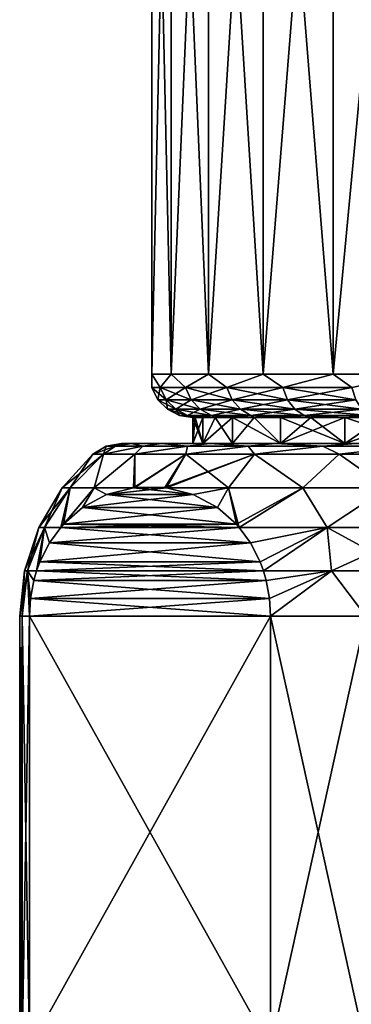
# Model space of a CAD drawing. Header units: metres. Extents: x -109 to 109, y -452 to 89.
# Tile 452 of 656: x -92.5 to -84.84, y 35.02 to 57.81. Entities that reach past the tile are written whole.
import ezdxf

# ---------------------------------------------------------------- set-up
doc = ezdxf.new("R2010")
doc.units = ezdxf.units.M
doc.layers.add('solid_K244270000C71_000', color=7, linetype='CONTINUOUS')

msp = doc.modelspace()

# ---------------------------------------------------------------- linework, layer by layer
at = {"layer": 'solid_K244270000C71_000'}
for points in [[(-89.444542, 69.900002, 1.199463), (-89.444542, 49.599998, 1.199487), (-89.003738, 49.599998, 3.557614)], [(-89.003723, 69.900002, 3.557641), (-89.444542, 69.900002, 1.199463), (-89.003738, 49.599998, 3.557614)], [(-89.444542, 69.900002, -1.199463), (-89.444542, 49.599998, -1.199487), (-89.444542, 49.599998, 1.199487)], [(-89.444542, 69.900002, 1.199463), (-89.444542, 69.900002, -1.199463), (-89.444542, 49.599998, 1.199487)], [(-89.003723, 69.900002, -3.557641), (-89.003738, 49.599998, -3.557614), (-89.444542, 49.599998, -1.199487)], [(-89.444542, 69.900002, -1.199463), (-89.003723, 69.900002, -3.557641), (-89.444542, 49.599998, -1.199487)], [(-89.003723, 69.900002, 3.557641), (-89.003738, 49.599998, 3.557614), (-88.137123, 49.599998, 5.794591)], [(-88.137123, 69.900002, -5.794594), (-88.137123, 49.599998, -5.794591), (-89.003738, 49.599998, -3.557614)], [(-89.003723, 69.900002, -3.557641), (-88.137123, 69.900002, -5.794594), (-89.003738, 49.599998, -3.557614)], [(-88.137123, 69.900002, 5.794594), (-89.003723, 69.900002, 3.557641), (-88.137123, 49.599998, 5.794591)], [(-88.137123, 69.900002, 5.794594), (-88.137123, 49.599998, 5.794591), (-86.874229, 49.599998, 7.834241)], [(-86.874229, 69.900002, 7.834239), (-88.137123, 69.900002, 5.794594), (-86.874229, 49.599998, 7.834241)], [(-86.874229, 69.900002, -7.834239), (-86.874229, 49.599998, -7.834241), (-88.137123, 49.599998, -5.794591)], [(-88.137123, 69.900002, -5.794594), (-86.874229, 69.900002, -7.834239), (-88.137123, 49.599998, -5.794591)], [(-86.874229, 69.900002, 7.834239), (-86.874229, 49.599998, 7.834241), (-85.258057, 49.599998, 9.607104)], [(-85.258026, 69.900002, 9.607128), (-86.874229, 69.900002, 7.834239), (-85.258057, 49.599998, 9.607104)], [(-85.258026, 69.900002, -9.607128), (-85.258057, 49.599998, -9.607104), (-86.874229, 49.599998, -7.834241)], [(-86.874229, 69.900002, -7.834239), (-85.258026, 69.900002, -9.607128), (-86.874229, 49.599998, -7.834241)], [(-85.258026, 69.900002, 9.607128), (-85.258057, 49.599998, 9.607104), (-83.343636, 49.599998, 11.052813)], [(-83.343643, 69.900002, -11.052807), (-83.343636, 49.599998, -11.052813), (-85.258057, 49.599998, -9.607104)], [(-85.258026, 69.900002, -9.607128), (-83.343643, 69.900002, -11.052807), (-85.258057, 49.599998, -9.607104)], [(-83.343643, 69.900002, 11.052807), (-85.258026, 69.900002, 9.607128), (-83.343636, 49.599998, 11.052813)], [(-89.451057, 49.290981), (-89.444542, 49.599998, 1.199487), (-89.444542, 49.599998, -1.199487)], [(-89.451057, 49.290981), (-89.254303, 49.290981, 2.248927), (-89.444542, 49.599998, 1.199487)], [(-89.254303, 49.290981, -2.248927), (-89.451057, 49.290981), (-89.444542, 49.599998, -1.199487)], [(-89.254303, 49.290981, 2.248927), (-89.003738, 49.599998, 3.557614), (-89.444542, 49.599998, 1.199487)], [(-89.254303, 49.290981, -2.248927), (-89.444542, 49.599998, -1.199487), (-89.003738, 49.599998, -3.557614)], [(-89.254303, 49.290981, 2.248927), (-88.670013, 49.290981, 4.429522), (-89.003738, 49.599998, 3.557614)], [(-88.670013, 49.290981, -4.429522), (-89.254303, 49.290981, -2.248927), (-89.003738, 49.599998, -3.557614)], [(-88.670013, 49.290981, 4.429522), (-88.137123, 49.599998, 5.794591), (-89.003738, 49.599998, 3.557614)], [(-88.670013, 49.290981, -4.429522), (-89.003738, 49.599998, -3.557614), (-88.137123, 49.599998, -5.794591)], [(-88.670013, 49.290981, 4.429522), (-87.715942, 49.290981, 6.475528), (-88.137123, 49.599998, 5.794591)], [(-87.715942, 49.290981, -6.475528), (-88.670013, 49.290981, -4.429522), (-88.137123, 49.599998, -5.794591)], [(-87.715942, 49.290981, 6.475528), (-86.874229, 49.599998, 7.834241), (-88.137123, 49.599998, 5.794591)], [(-87.715942, 49.290981, -6.475528), (-88.137123, 49.599998, -5.794591), (-86.874229, 49.599998, -7.834241)], [(-87.715942, 49.290981, 6.475528), (-86.421082, 49.290981, 8.324779), (-86.874229, 49.599998, 7.834241)], [(-86.421082, 49.290981, -8.324779), (-87.715942, 49.290981, -6.475528), (-86.874229, 49.599998, -7.834241)], [(-86.421082, 49.290981, 8.324779), (-85.258057, 49.599998, 9.607104), (-86.874229, 49.599998, 7.834241)], [(-86.421082, 49.290981, -8.324779), (-86.874229, 49.599998, -7.834241), (-85.258057, 49.599998, -9.607104)], [(-86.421082, 49.290981, 8.324779), (-84.824776, 49.290981, 9.921084), (-85.258057, 49.599998, 9.607104)], [(-84.824776, 49.290981, -9.921084), (-86.421082, 49.290981, -8.324779), (-85.258057, 49.599998, -9.607104)], [(-84.824776, 49.290981, 9.921084), (-83.343636, 49.599998, 11.052813), (-85.258057, 49.599998, 9.607104)], [(-84.824776, 49.290981, -9.921084), (-85.258057, 49.599998, -9.607104), (-83.343636, 49.599998, -11.052813)], [(-89.114235, 49.011959, 2.22423), (-89.254303, 49.290981, 2.248927), (-89.451057, 49.290981)], [(-89.30883, 49.011959, 0), (-89.451057, 49.290981), (-89.254303, 49.290981, -2.248927)], [(-89.30883, 49.011959, 0), (-89.114235, 49.011959, 2.22423), (-89.451057, 49.290981)], [(-89.114235, 49.011959, -2.22423), (-89.30883, 49.011959, 0), (-89.254303, 49.290981, -2.248927)], [(-88.536362, 49.011959, 4.380878), (-88.670013, 49.290981, 4.429522), (-89.254303, 49.290981, 2.248927)], [(-89.114235, 49.011959, 2.22423), (-88.536362, 49.011959, 4.380878), (-89.254303, 49.290981, 2.248927)], [(-89.114235, 49.011959, -2.22423), (-89.254303, 49.290981, -2.248927), (-88.670013, 49.290981, -4.429522)], [(-88.536362, 49.011959, -4.380878), (-89.114235, 49.011959, -2.22423), (-88.670013, 49.290981, -4.429522)], [(-87.592773, 49.011959, 6.404416), (-87.715942, 49.290981, 6.475528), (-88.670013, 49.290981, 4.429522)], [(-88.536362, 49.011959, 4.380878), (-87.592773, 49.011959, 6.404416), (-88.670013, 49.290981, 4.429522)], [(-88.536362, 49.011959, -4.380878), (-88.670013, 49.290981, -4.429522), (-87.715942, 49.290981, -6.475528)], [(-87.592773, 49.011959, -6.404416), (-88.536362, 49.011959, -4.380878), (-87.715942, 49.290981, -6.475528)], [(-86.312134, 49.011959, 8.233358), (-86.421082, 49.290981, 8.324779), (-87.715942, 49.290981, 6.475528)], [(-87.592773, 49.011959, 6.404416), (-86.312134, 49.011959, 8.233358), (-87.715942, 49.290981, 6.475528)], [(-87.592773, 49.011959, -6.404416), (-87.715942, 49.290981, -6.475528), (-86.421082, 49.290981, -8.324779)], [(-86.312134, 49.011959, -8.233358), (-87.592773, 49.011959, -6.404416), (-86.421082, 49.290981, -8.324779)], [(-84.73336, 49.011959, 9.812135), (-84.824776, 49.290981, 9.921084), (-86.421082, 49.290981, 8.324779)], [(-86.312134, 49.011959, 8.233358), (-84.73336, 49.011959, 9.812135), (-86.421082, 49.290981, 8.324779)], [(-86.312134, 49.011959, -8.233358), (-86.421082, 49.290981, -8.324779), (-84.824776, 49.290981, -9.921084)], [(-84.73336, 49.011959, -9.812135), (-86.312134, 49.011959, -8.233358), (-84.824776, 49.290981, -9.921084)], [(-88.896049, 48.790615, 2.185758), (-89.114235, 49.011959, 2.22423), (-89.30883, 49.011959, 0)], [(-89.08728, 48.790615, 0), (-89.30883, 49.011959, 0), (-89.114235, 49.011959, -2.22423)], [(-89.08728, 48.790615, 0), (-88.896049, 48.790615, 2.185758), (-89.30883, 49.011959, 0)], [(-88.328171, 48.790615, 4.305102), (-88.536362, 49.011959, 4.380878), (-89.114235, 49.011959, 2.22423)], [(-88.896049, 48.790615, 2.185758), (-88.328171, 48.790615, 4.305102), (-89.114235, 49.011959, 2.22423)], [(-88.896049, 48.790615, -2.185758), (-89.114235, 49.011959, -2.22423), (-88.536362, 49.011959, -4.380878)], [(-88.896049, 48.790615, -2.185758), (-89.08728, 48.790615, 0), (-89.114235, 49.011959, -2.22423)], [(-88.328171, 48.790615, -4.305102), (-88.896049, 48.790615, -2.185758), (-88.536362, 49.011959, -4.380878)], [(-87.400902, 48.790615, 6.293638), (-87.592773, 49.011959, 6.404416), (-88.536362, 49.011959, 4.380878)], [(-88.328171, 48.790615, 4.305102), (-87.400902, 48.790615, 6.293638), (-88.536362, 49.011959, 4.380878)], [(-88.328171, 48.790615, -4.305102), (-88.536362, 49.011959, -4.380878), (-87.592773, 49.011959, -6.404416)], [(-87.400902, 48.790615, -6.293638), (-88.328171, 48.790615, -4.305102), (-87.592773, 49.011959, -6.404416)], [(-86.14241, 48.790615, 8.090945), (-86.312134, 49.011959, 8.233358), (-87.592773, 49.011959, 6.404416)], [(-87.400902, 48.790615, 6.293638), (-86.14241, 48.790615, 8.090945), (-87.592773, 49.011959, 6.404416)], [(-87.400902, 48.790615, -6.293638), (-87.592773, 49.011959, -6.404416), (-86.312134, 49.011959, -8.233358)], [(-86.14241, 48.790615, -8.090945), (-87.400902, 48.790615, -6.293638), (-86.312134, 49.011959, -8.233358)], [(-84.590942, 48.790615, 9.642413), (-84.73336, 49.011959, 9.812135), (-86.312134, 49.011959, 8.233358)], [(-86.14241, 48.790615, 8.090945), (-84.590942, 48.790615, 9.642413), (-86.312134, 49.011959, 8.233358)], [(-86.14241, 48.790615, -8.090945), (-86.312134, 49.011959, -8.233358), (-84.73336, 49.011959, -9.812135)], [(-84.590942, 48.790615, -9.642413), (-86.14241, 48.790615, -8.090945), (-84.73336, 49.011959, -9.812135)], [(-89.08728, 48.790615, 0), (-88.808121, 48.648651), (-88.621132, 48.648651, 2.137283)], [(-88.896049, 48.790615, -2.185758), (-88.808121, 48.648651), (-89.08728, 48.790615, 0)], [(-89.08728, 48.790615, 0), (-88.621132, 48.648651, 2.137283), (-88.896049, 48.790615, 2.185758)], [(-88.896049, 48.790615, -2.185758), (-88.621132, 48.648651, -2.137283), (-88.808121, 48.648651)], [(-88.328171, 48.790615, -4.305102), (-88.621132, 48.648651, -2.137283), (-88.896049, 48.790615, -2.185758)], [(-88.896049, 48.790615, 2.185758), (-88.621132, 48.648651, 2.137283), (-88.065849, 48.648651, 4.209625)], [(-88.896049, 48.790615, 2.185758), (-88.065849, 48.648651, 4.209625), (-88.328171, 48.790615, 4.305102)], [(-88.328171, 48.790615, -4.305102), (-88.065849, 48.648651, -4.209625), (-88.621132, 48.648651, -2.137283)], [(-87.400902, 48.790615, -6.293638), (-88.065849, 48.648651, -4.209625), (-88.328171, 48.790615, -4.305102)], [(-88.328171, 48.790615, 4.305102), (-88.065849, 48.648651, 4.209625), (-87.159142, 48.648651, 6.15406)], [(-88.328171, 48.790615, 4.305102), (-87.159142, 48.648651, 6.15406), (-87.400902, 48.790615, 6.293638)], [(-87.400902, 48.790615, -6.293638), (-87.159142, 48.648651, -6.15406), (-88.065849, 48.648651, -4.209625)], [(-86.14241, 48.790615, -8.090945), (-87.159142, 48.648651, -6.15406), (-87.400902, 48.790615, -6.293638)], [(-87.400902, 48.790615, 6.293638), (-87.159142, 48.648651, 6.15406), (-85.928566, 48.648651, 7.911507)], [(-87.400902, 48.790615, 6.293638), (-85.928566, 48.648651, 7.911507), (-86.14241, 48.790615, 8.090945)], [(-86.14241, 48.790615, -8.090945), (-85.928566, 48.648651, -7.911507), (-87.159142, 48.648651, -6.15406)], [(-84.590942, 48.790615, -9.642413), (-85.928566, 48.648651, -7.911507), (-86.14241, 48.790615, -8.090945)], [(-86.14241, 48.790615, 8.090945), (-85.928566, 48.648651, 7.911507), (-84.411507, 48.648651, 9.428567)], [(-86.14241, 48.790615, 8.090945), (-84.411507, 48.648651, 9.428567), (-84.590942, 48.790615, 9.642413)], [(-84.590942, 48.790615, -9.642413), (-84.411507, 48.648651, -9.428567), (-85.928566, 48.648651, -7.911507)], [(-88.808121, 48.648651), (-88.5, 48.599998), (-88.442207, 48.599998, 1.17633)], [(-88.621132, 48.648651, 2.137283), (-88.808121, 48.648651), (-88.442207, 48.599998, 1.17633)], [(-88.808121, 48.648651), (-88.621132, 48.648651, -2.137283), (-88.5, 48.599998)], [(-88.621132, 48.648651, 2.137283), (-88.269447, 48.599998, 2.340949), (-87.983261, 48.599998, 3.483486)], [(-88.065849, 48.648651, 4.209625), (-88.621132, 48.648651, 2.137283), (-87.983261, 48.599998, 3.483486)], [(-88.621132, 48.648651, 2.137283), (-88.442207, 48.599998, 1.17633), (-88.269447, 48.599998, 2.340949)], [(-88.621132, 48.648651, -2.137283), (-88.442207, 48.599998, -1.17633), (-88.5, 48.599998)], [(-88.621132, 48.648651, -2.137283), (-88.269447, 48.599998, -2.340949), (-88.442207, 48.599998, -1.17633)], [(-88.621132, 48.648651, -2.137283), (-88.065849, 48.648651, -4.209625), (-88.269447, 48.599998, -2.340949)], [(-88.269417, 48, 2.34111), (-88.442207, 48.599998, 1.17633), (-88.5, 48.599998)], [(-88.5, 48), (-88.5, 48.599998), (-88.442207, 48.599998, -1.17633)], [(-88.5, 48), (-88.269417, 48, 2.34111), (-88.5, 48.599998)], [(-88.5, 48), (-88.442207, 48.599998, -1.17633), (-88.269447, 48.599998, -2.340949)], [(-88.269417, 48, -2.34111), (-88.5, 48), (-88.269447, 48.599998, -2.340949)], [(-88.269417, 48, 2.34111), (-88.269447, 48.599998, 2.340949), (-88.442207, 48.599998, 1.17633)], [(-88.065849, 48.648651, -4.209625), (-87.983261, 48.599998, -3.483486), (-88.269447, 48.599998, -2.340949)], [(-88.269417, 48, 2.34111), (-87.983261, 48.599998, 3.483486), (-88.269447, 48.599998, 2.340949)], [(-88.269417, 48, -2.34111), (-88.269447, 48.599998, -2.340949), (-87.983261, 48.599998, -3.483486)], [(-88.269417, 48, 2.34111), (-87.586555, 48, 4.5922), (-87.983261, 48.599998, 3.483486)], [(-88.269417, 48, -2.34111), (-87.983261, 48.599998, -3.483486), (-87.586555, 48.599998, -4.592201)], [(-87.586555, 48, -4.5922), (-88.269417, 48, -2.34111), (-87.586555, 48.599998, -4.592201)], [(-88.065849, 48.648651, 4.209625), (-87.586555, 48.599998, 4.592201), (-87.083092, 48.599998, 5.656697)], [(-87.159142, 48.648651, 6.15406), (-88.065849, 48.648651, 4.209625), (-87.083092, 48.599998, 5.656697)], [(-88.065849, 48.648651, 4.209625), (-87.983261, 48.599998, 3.483486), (-87.586555, 48.599998, 4.592201)], [(-88.065849, 48.648651, -4.209625), (-87.586555, 48.599998, -4.592201), (-87.983261, 48.599998, -3.483486)], [(-88.065849, 48.648651, -4.209625), (-87.159142, 48.648651, -6.15406), (-87.586555, 48.599998, -4.592201)], [(-87.586555, 48, 4.5922), (-87.586555, 48.599998, 4.592201), (-87.983261, 48.599998, 3.483486)], [(-87.159142, 48.648651, -6.15406), (-87.083092, 48.599998, -5.656697), (-87.586555, 48.599998, -4.592201)], [(-86.477646, 48, 6.66682), (-87.083092, 48.599998, 5.656697), (-87.586555, 48.599998, 4.592201)], [(-87.586555, 48, 4.5922), (-86.477646, 48, 6.66682), (-87.586555, 48.599998, 4.592201)], [(-87.586555, 48, -4.5922), (-87.586555, 48.599998, -4.592201), (-87.083092, 48.599998, -5.656697)], [(-86.477646, 48, -6.66682), (-87.586555, 48, -4.5922), (-87.083092, 48.599998, -5.656697)], [(-87.159142, 48.648651, 6.15406), (-86.477562, 48.599998, 6.666957), (-85.776207, 48.599998, 7.612622)], [(-85.928566, 48.648651, 7.911507), (-87.159142, 48.648651, 6.15406), (-85.776207, 48.599998, 7.612622)], [(-87.159142, 48.648651, 6.15406), (-87.083092, 48.599998, 5.656697), (-86.477562, 48.599998, 6.666957)], [(-87.159142, 48.648651, -6.15406), (-86.477562, 48.599998, -6.666957), (-87.083092, 48.599998, -5.656697)], [(-87.159142, 48.648651, -6.15406), (-85.928566, 48.648651, -7.911507), (-86.477562, 48.599998, -6.666957)], [(-86.477646, 48, 6.66682), (-86.477562, 48.599998, 6.666957), (-87.083092, 48.599998, 5.656697)], [(-86.477646, 48, -6.66682), (-87.083092, 48.599998, -5.656697), (-86.477562, 48.599998, -6.666957)], [(-86.477646, 48, 6.66682), (-84.985283, 48, 8.485281), (-86.477562, 48.599998, 6.666957)], [(-86.477646, 48, -6.66682), (-86.477562, 48.599998, -6.666957), (-85.776207, 48.599998, -7.612622)], [(-86.477646, 48, -6.66682), (-85.776207, 48.599998, -7.612622), (-84.985283, 48.599998, -8.485281)], [(-84.985283, 48, -8.485281), (-86.477646, 48, -6.66682), (-84.985283, 48.599998, -8.485281)], [(-85.928566, 48.648651, -7.911507), (-85.776207, 48.599998, -7.612622), (-86.477562, 48.599998, -6.666957)], [(-84.985283, 48, 8.485281), (-85.776207, 48.599998, 7.612622), (-86.477562, 48.599998, 6.666957)], [(-85.928566, 48.648651, 7.911507), (-85.776207, 48.599998, 7.612622), (-84.985283, 48.599998, 8.485281)], [(-84.411507, 48.648651, 9.428567), (-85.928566, 48.648651, 7.911507), (-84.985283, 48.599998, 8.485281)], [(-85.928566, 48.648651, -7.911507), (-84.985283, 48.599998, -8.485281), (-85.776207, 48.599998, -7.612622)], [(-85.928566, 48.648651, -7.911507), (-84.411507, 48.648651, -9.428567), (-84.985283, 48.599998, -8.485281)], [(-84.985283, 48, 8.485281), (-84.985283, 48.599998, 8.485281), (-85.776207, 48.599998, 7.612622)], [(-84.411507, 48.648651, 9.428567), (-84.985283, 48.599998, 8.485281), (-84.112625, 48.599998, 9.276205)], [(-84.411507, 48.648651, -9.428567), (-84.112625, 48.599998, -9.276205), (-84.985283, 48.599998, -8.485281)], [(-83.166817, 48, 9.977649), (-84.112625, 48.599998, 9.276205), (-84.985283, 48.599998, 8.485281)], [(-84.985283, 48, 8.485281), (-83.166817, 48, 9.977649), (-84.985283, 48.599998, 8.485281)], [(-84.985283, 48, -8.485281), (-84.985283, 48.599998, -8.485281), (-84.112625, 48.599998, -9.276205)], [(-84.985283, 48, -8.485281), (-84.112625, 48.599998, -9.276205), (-83.166954, 48.599998, -9.977558)], [(-83.166817, 48, -9.977649), (-84.985283, 48, -8.485281), (-83.166954, 48.599998, -9.977558)], [(-90.286621, 47.935413, -2.430954), (-90.563583, 47.75, -2.628939), (-90.80719, 47.75)], [(-90.499306, 47.935413), (-90.286621, 47.935413, -2.430954), (-90.80719, 47.75)], [(-90.563583, 47.75, 2.628939), (-90.499306, 47.935413), (-90.80719, 47.75)], [(-89.655045, 47.935413, -4.788044), (-89.841057, 47.75, -5.168353), (-90.563583, 47.75, -2.628939)], [(-90.286621, 47.935413, -2.430954), (-89.655045, 47.935413, -4.788044), (-90.563583, 47.75, -2.628939)], [(-90.286621, 47.935413, 2.430954), (-90.499306, 47.935413), (-90.563583, 47.75, 2.628939)], [(-89.655045, 47.935413, 4.788044), (-90.563583, 47.75, 2.628939), (-89.841057, 47.75, 5.168353)], [(-89.655045, 47.935413, 4.788044), (-90.286621, 47.935413, 2.430954), (-90.563583, 47.75, 2.628939)], [(-90.499306, 47.935413), (-90.145752, 48), (-89.914169, 48, -2.503291)], [(-90.286621, 47.935413, 2.430954), (-90.145752, 48), (-90.499306, 47.935413)], [(-90.499306, 47.935413), (-89.914169, 48, -2.503291), (-90.286621, 47.935413, -2.430954)], [(-90.286621, 47.935413, 2.430954), (-89.914169, 48, 2.503291), (-90.145752, 48)], [(-90.286621, 47.935413, -2.430954), (-89.914169, 48, -2.503291), (-89.655045, 47.935413, -4.788044)], [(-89.655045, 47.935413, 4.788044), (-89.914169, 48, 2.503291), (-90.286621, 47.935413, 2.430954)], [(-90.145752, 48), (-88.5, 48), (-88.269417, 48, -2.34111)], [(-89.914169, 48, 2.503291), (-88.5, 48), (-90.145752, 48)], [(-89.914169, 48, -2.503291), (-90.145752, 48), (-88.269417, 48, -2.34111)], [(-89.914169, 48, 2.503291), (-87.586555, 48, 4.5922), (-88.269417, 48, 2.34111)], [(-89.914169, 48, 2.503291), (-89.225609, 48, 4.925991), (-87.586555, 48, 4.5922)], [(-89.914169, 48, 2.503291), (-88.269417, 48, 2.34111), (-88.5, 48)], [(-89.914169, 48, -2.503291), (-88.269417, 48, -2.34111), (-87.586555, 48, -4.5922)], [(-89.225609, 48, -4.925991), (-89.914169, 48, -2.503291), (-87.586555, 48, -4.5922)], [(-89.655045, 47.935413, -4.788044), (-89.914169, 48, -2.503291), (-89.225609, 48, -4.925991)], [(-89.655045, 47.935413, 4.788044), (-89.225609, 48, 4.925991), (-89.914169, 48, 2.503291)], [(-88.623756, 47.935413, -6.999652), (-88.664215, 47.75, -7.531765), (-89.841057, 47.75, -5.168353)], [(-89.655045, 47.935413, -4.788044), (-88.623756, 47.935413, -6.999652), (-89.841057, 47.75, -5.168353)], [(-88.623756, 47.935413, 6.999652), (-89.841057, 47.75, 5.168353), (-88.664215, 47.75, 7.531765)], [(-88.623756, 47.935413, 6.999652), (-89.655045, 47.935413, 4.788044), (-89.841057, 47.75, 5.168353)], [(-89.655045, 47.935413, -4.788044), (-89.225609, 48, -4.925991), (-88.623756, 47.935413, -6.999652)], [(-88.623756, 47.935413, 6.999652), (-89.225609, 48, 4.925991), (-89.655045, 47.935413, 4.788044)], [(-89.225609, 48, 4.925991), (-86.477646, 48, 6.66682), (-87.586555, 48, 4.5922)], [(-89.225609, 48, 4.925991), (-88.103424, 48, 7.181022), (-86.477646, 48, 6.66682)], [(-89.225609, 48, -4.925991), (-87.586555, 48, -4.5922), (-86.477646, 48, -6.66682)], [(-88.103424, 48, -7.181022), (-89.225609, 48, -4.925991), (-86.477646, 48, -6.66682)], [(-88.623756, 47.935413, -6.999652), (-89.225609, 48, -4.925991), (-88.103424, 48, -7.181022)], [(-88.623756, 47.935413, 6.999652), (-88.103424, 48, 7.181022), (-89.225609, 48, 4.925991)], [(-87.224091, 47.935413, -8.99858), (-87.073143, 47.75, -9.638691), (-88.664215, 47.75, -7.531765)], [(-88.623756, 47.935413, -6.999652), (-87.224091, 47.935413, -8.99858), (-88.664215, 47.75, -7.531765)], [(-87.224091, 47.935413, 8.99858), (-88.664215, 47.75, 7.531765), (-87.073143, 47.75, 9.638691)], [(-87.224091, 47.935413, 8.99858), (-88.623756, 47.935413, 6.999652), (-88.664215, 47.75, 7.531765)], [(-88.623756, 47.935413, -6.999652), (-88.103424, 48, -7.181022), (-87.224091, 47.935413, -8.99858)], [(-87.224091, 47.935413, 8.99858), (-88.103424, 48, 7.181022), (-88.623756, 47.935413, 6.999652)], [(-88.103424, 48, 7.181022), (-84.985283, 48, 8.485281), (-86.477646, 48, 6.66682)], [(-88.103424, 48, 7.181022), (-86.585991, 48, 9.191263), (-84.985283, 48, 8.485281)], [(-88.103424, 48, -7.181022), (-86.477646, 48, -6.66682), (-84.985283, 48, -8.485281)], [(-86.585991, 48, -9.191263), (-88.103424, 48, -7.181022), (-84.985283, 48, -8.485281)], [(-87.224091, 47.935413, -8.99858), (-88.103424, 48, -7.181022), (-86.585991, 48, -9.191263)], [(-87.224091, 47.935413, 8.99858), (-86.585991, 48, 9.191263), (-88.103424, 48, 7.181022)], [(-87.224091, 47.935413, -8.99858), (-86.585991, 48, -9.191263), (-85.498581, 47.935413, -10.72409)], [(-85.498581, 47.935413, 10.72409), (-86.585991, 48, 9.191263), (-87.224091, 47.935413, 8.99858)], [(-87.224091, 47.935413, -8.99858), (-85.498581, 47.935413, -10.72409), (-87.073143, 47.75, -9.638691)], [(-85.498581, 47.935413, 10.72409), (-87.224091, 47.935413, 8.99858), (-87.073143, 47.75, 9.638691)], [(-85.498581, 47.935413, -10.72409), (-85.122009, 47.75, -11.417383), (-87.073143, 47.75, -9.638691)], [(-85.498581, 47.935413, 10.72409), (-87.073143, 47.75, 9.638691), (-85.122009, 47.75, 11.417383)], [(-86.585991, 48, 9.191263), (-83.166817, 48, 9.977649), (-84.985283, 48, 8.485281)], [(-86.585991, 48, 9.191263), (-84.72496, 48, 10.888367), (-83.166817, 48, 9.977649)], [(-86.585991, 48, -9.191263), (-84.985283, 48, -8.485281), (-83.166817, 48, -9.977649)], [(-84.72496, 48, -10.888367), (-86.585991, 48, -9.191263), (-83.166817, 48, -9.977649)], [(-85.498581, 47.935413, -10.72409), (-86.585991, 48, -9.191263), (-84.72496, 48, -10.888367)], [(-85.498581, 47.935413, 10.72409), (-84.72496, 48, 10.888367), (-86.585991, 48, 9.191263)], [(-85.498581, 47.935413, -10.72409), (-84.72496, 48, -10.888367), (-83.499649, 47.935413, -12.123754)], [(-83.499649, 47.935413, 12.123754), (-84.72496, 48, 10.888367), (-85.498581, 47.935413, 10.72409)], [(-85.498581, 47.935413, -10.72409), (-83.499649, 47.935413, -12.123754), (-85.122009, 47.75, -11.417383)], [(-83.499649, 47.935413, 12.123754), (-85.498581, 47.935413, 10.72409), (-85.122009, 47.75, 11.417383)], [(-83.499649, 47.935413, -12.123754), (-82.877266, 47.75, -12.80727), (-85.122009, 47.75, -11.417383)], [(-83.499649, 47.935413, 12.123754), (-85.122009, 47.75, 11.417383), (-82.877266, 47.75, 12.80727)], [(-91.522255, 46.9701), (-90.80719, 47.75), (-90.563583, 47.75, -2.628939)], [(-91.335953, 46.9701, -2.358519), (-91.522255, 46.9701), (-90.563583, 47.75, -2.628939)], [(-91.335953, 46.9701, 2.35852), (-90.80719, 47.75), (-91.522255, 46.9701)], [(-90.78167, 46.9701, -4.658539), (-91.335953, 46.9701, -2.358519), (-90.563583, 47.75, -2.628939)], [(-90.563583, 47.75, 2.628939), (-90.80719, 47.75), (-91.335953, 46.9701, 2.35852)], [(-90.563583, 47.75, 2.628939), (-91.335953, 46.9701, 2.35852), (-90.78167, 46.9701, 4.65854)], [(-90.78167, 46.9701, -4.658539), (-90.563583, 47.75, -2.628939), (-89.841057, 47.75, -5.168353)], [(-89.872192, 46.973927, -6.838689), (-90.78167, 46.9701, -4.658539), (-89.841057, 47.75, -5.168353)], [(-89.841057, 47.75, 5.168353), (-90.78167, 46.9701, 4.65854), (-89.872185, 46.973927, 6.83869)], [(-89.841057, 47.75, 5.168353), (-90.563583, 47.75, 2.628939), (-90.78167, 46.9701, 4.65854)], [(-89.872192, 46.973927, -6.838689), (-89.841057, 47.75, -5.168353), (-88.664215, 47.75, -7.531765)], [(-89.836464, 46.978592, -6.900562), (-89.872192, 46.973927, -6.838689), (-88.664215, 47.75, -7.531765)], [(-89.841057, 47.75, 5.168353), (-89.872185, 46.973927, 6.83869), (-89.836464, 46.978592, 6.900565)], [(-88.664215, 47.75, 7.531765), (-89.841057, 47.75, 5.168353), (-89.836464, 46.978592, 6.900565)], [(-89.836464, 46.978592, -6.900562), (-88.664215, 47.75, -7.531765), (-89.144302, 46.978592, -8.099424)], [(-89.144302, 46.978592, 8.099422), (-88.664215, 47.75, 7.531765), (-89.836464, 46.978592, 6.900565)], [(-87.073143, 47.75, -9.638691), (-89.108574, 46.973927, -8.161304), (-89.144302, 46.978592, -8.099424)], [(-88.664215, 47.75, -7.531765), (-87.073143, 47.75, -9.638691), (-89.144302, 46.978592, -8.099424)], [(-89.144302, 46.978592, 8.099422), (-89.108574, 46.973927, 8.161304), (-88.664215, 47.75, 7.531765)], [(-87.073143, 47.75, -9.638691), (-87.675247, 46.9701, -10.039016), (-89.108574, 46.973927, -8.161304)], [(-89.108574, 46.973927, 8.161304), (-87.675255, 46.9701, 10.039015), (-88.664215, 47.75, 7.531765)], [(-87.675255, 46.9701, 10.039015), (-87.073143, 47.75, 9.638691), (-88.664215, 47.75, 7.531765)], [(-87.675255, 46.9701, 10.039015), (-85.96051, 46.9701, 11.66905), (-87.073143, 47.75, 9.638691)], [(-87.073143, 47.75, -9.638691), (-85.96051, 46.9701, -11.669051), (-87.675247, 46.9701, -10.039016)], [(-87.073143, 47.75, -9.638691), (-85.122009, 47.75, -11.417383), (-85.96051, 46.9701, -11.669051)], [(-85.96051, 46.9701, 11.66905), (-85.122009, 47.75, 11.417383), (-87.073143, 47.75, 9.638691)], [(-85.122009, 47.75, -11.417383), (-84.011124, 46.9701, -13.009654), (-85.96051, 46.9701, -11.669051)], [(-85.96051, 46.9701, 11.66905), (-84.011124, 46.9701, 13.009653), (-85.122009, 47.75, 11.417383)], [(-85.122009, 47.75, -11.417383), (-82.877266, 47.75, -12.80727), (-84.011124, 46.9701, -13.009654)], [(-84.011124, 46.9701, 13.009653), (-82.877266, 47.75, 12.80727), (-85.122009, 47.75, 11.417383)], [(-92.057625, 46.056221), (-91.522255, 46.9701), (-91.335953, 46.9701, -2.358519)], [(-91.930176, 46.056221, 1.987289), (-91.522255, 46.9701), (-92.057625, 46.056221)], [(-91.930176, 46.056221, -1.987289), (-92.057625, 46.056221), (-91.335953, 46.9701, -2.358519)], [(-91.335953, 46.9701, 2.35852), (-91.522255, 46.9701), (-91.930176, 46.056221, 1.987289)], [(-91.553802, 46.05682, -3.926043), (-91.930176, 46.056221, -1.987289), (-91.335953, 46.9701, -2.358519)], [(-91.335953, 46.9701, 2.35852), (-91.930176, 46.056221, 1.987289), (-91.553802, 46.05682, 3.926043)], [(-91.553802, 46.05682, -3.926043), (-91.335953, 46.9701, -2.358519), (-90.78167, 46.9701, -4.658539)], [(-91.491356, 46.127789, -4.034216), (-91.553802, 46.05682, -3.926043), (-90.78167, 46.9701, -4.658539)], [(-91.335953, 46.9701, 2.35852), (-91.553802, 46.05682, 3.926043), (-91.491348, 46.127789, 4.034218)], [(-91.050636, 46.515495, -4.797559), (-91.491356, 46.127789, -4.034216), (-90.78167, 46.9701, -4.658539)], [(-90.78167, 46.9701, 4.65854), (-91.335953, 46.9701, 2.35852), (-91.491348, 46.127789, 4.034218)], [(-91.050636, 46.515499, 4.797564), (-90.78167, 46.9701, 4.65854), (-91.491348, 46.127789, 4.034218)], [(-91.050636, 46.515495, -4.797559), (-90.78167, 46.9701, -4.658539), (-90.491142, 46.814007, -5.766636)], [(-91.050636, 46.515499, 4.797564), (-90.491135, 46.814007, 5.766644), (-90.78167, 46.9701, 4.65854)], [(-90.491142, 46.814007, -5.766636), (-90.78167, 46.9701, -4.658539), (-89.872192, 46.973927, -6.838689)], [(-90.491135, 46.814007, 5.766644), (-89.872185, 46.973927, 6.83869), (-90.78167, 46.9701, 4.65854)], [(-90.491142, 46.814007, -5.766636), (-89.872192, 46.973927, -6.838689), (-88.489632, 46.814007, -9.233354)], [(-89.108574, 46.973927, 8.161304), (-89.872185, 46.973927, 6.83869), (-90.491135, 46.814007, 5.766644)], [(-88.489632, 46.814007, 9.233348), (-89.108574, 46.973927, 8.161304), (-90.491135, 46.814007, 5.766644)], [(-89.836464, 46.978592, -6.900562), (-89.108574, 46.973927, -8.161304), (-89.872192, 46.973927, -6.838689)], [(-89.872192, 46.973927, -6.838689), (-89.108574, 46.973927, -8.161304), (-88.489632, 46.814007, -9.233354)], [(-89.144302, 46.978592, 8.099422), (-89.836464, 46.978592, 6.900565), (-89.872185, 46.973927, 6.83869)], [(-89.144302, 46.978592, 8.099422), (-89.872185, 46.973927, 6.83869), (-89.108574, 46.973927, 8.161304)], [(-89.836464, 46.978592, -6.900562), (-89.144302, 46.978592, -8.099424), (-89.108574, 46.973927, -8.161304)], [(-88.489632, 46.814007, -9.233354), (-89.108574, 46.973927, -8.161304), (-87.675247, 46.9701, -10.039016)], [(-88.489632, 46.814007, 9.233348), (-87.675255, 46.9701, 10.039015), (-89.108574, 46.973927, 8.161304)], [(-87.93013, 46.515495, -10.202438), (-88.489632, 46.814007, -9.233354), (-87.675247, 46.9701, -10.039016)], [(-87.93013, 46.515499, 10.202434), (-87.675255, 46.9701, 10.039015), (-88.489632, 46.814007, 9.233348)], [(-87.93013, 46.515495, -10.202438), (-87.675247, 46.9701, -10.039016), (-87.48941, 46.127789, -10.965783)], [(-87.93013, 46.515499, 10.202434), (-87.48941, 46.127789, 10.965782), (-87.675255, 46.9701, 10.039015)], [(-87.426956, 46.05682, 11.073957), (-85.96051, 46.9701, 11.66905), (-87.675255, 46.9701, 10.039015)], [(-87.48941, 46.127789, 10.965782), (-87.426956, 46.05682, 11.073957), (-87.675255, 46.9701, 10.039015)], [(-87.675247, 46.9701, -10.039016), (-85.96051, 46.9701, -11.669051), (-87.48941, 46.127789, -10.965783)], [(-85.96051, 46.9701, -11.669051), (-87.426956, 46.05682, -11.073956), (-87.48941, 46.127789, -10.965783)], [(-85.96051, 46.9701, -11.669051), (-85.399574, 46.056221, -12.76077), (-87.426956, 46.05682, -11.073956)], [(-87.426956, 46.05682, 11.073957), (-85.399574, 46.056221, 12.76077), (-85.96051, 46.9701, 11.66905)], [(-85.96051, 46.9701, -11.669051), (-84.011124, 46.9701, -13.009654), (-85.399574, 46.056221, -12.76077)], [(-85.399574, 46.056221, 12.76077), (-84.011124, 46.9701, 13.009653), (-85.96051, 46.9701, 11.66905)], [(-84.011124, 46.9701, -13.009654), (-83.101357, 46.056221, -14.087646), (-85.399574, 46.056221, -12.76077)], [(-85.399574, 46.056221, 12.76077), (-83.101364, 46.056221, 14.087645), (-84.011124, 46.9701, 13.009653)], [(-91.050636, 46.515495, -4.797559), (-90.491142, 46.814007, -5.766636), (-87.93013, 46.515495, -10.202438)], [(-88.489632, 46.814007, 9.233348), (-90.491135, 46.814007, 5.766644), (-91.050636, 46.515499, 4.797564)], [(-87.93013, 46.515499, 10.202434), (-88.489632, 46.814007, 9.233348), (-91.050636, 46.515499, 4.797564)], [(-90.491142, 46.814007, -5.766636), (-88.489632, 46.814007, -9.233354), (-87.93013, 46.515495, -10.202438)], [(-91.050636, 46.515495, -4.797559), (-87.48941, 46.127789, -10.965783), (-91.491356, 46.127789, -4.034216)], [(-87.93013, 46.515499, 10.202434), (-91.050636, 46.515499, 4.797564), (-91.491348, 46.127789, 4.034218)], [(-87.93013, 46.515499, 10.202434), (-91.491348, 46.127789, 4.034218), (-87.48941, 46.127789, 10.965782)], [(-91.050636, 46.515495, -4.797559), (-87.93013, 46.515495, -10.202438), (-87.48941, 46.127789, -10.965783)], [(-92.388489, 45.050079), (-92.057625, 46.056221), (-91.930176, 46.056221, -1.987289)], [(-92.317924, 45.050079, 1.495791), (-92.057625, 46.056221), (-92.388489, 45.050079)], [(-92.317924, 45.050079, -1.495791), (-92.388489, 45.050079), (-91.930176, 46.056221, -1.987289)], [(-91.930176, 46.056221, 1.987289), (-92.057625, 46.056221), (-92.317924, 45.050079, 1.495791)], [(-92.11055, 45.0476, -2.961732), (-92.317924, 45.050079, -1.495791), (-91.930176, 46.056221, -1.987289)], [(-91.930176, 46.056221, 1.987289), (-92.317924, 45.050079, 1.495791), (-92.11055, 45.0476, 2.961732)], [(-92.03344, 45.259228, -3.095298), (-92.11055, 45.0476, -2.961732), (-91.930176, 46.056221, -1.987289)], [(-91.930176, 46.056221, 1.987289), (-92.11055, 45.0476, 2.961732), (-92.03344, 45.259228, 3.095297)], [(-92.03344, 45.259228, -3.095298), (-91.930176, 46.056221, -1.987289), (-91.813873, 45.696655, -3.475594)], [(-91.813873, 45.696651, 3.475592), (-91.930176, 46.056221, 1.987289), (-92.03344, 45.259228, 3.095297)], [(-91.813873, 45.696655, -3.475594), (-91.930176, 46.056221, -1.987289), (-91.553802, 46.05682, -3.926043)], [(-91.813873, 45.696651, 3.475592), (-91.553802, 46.05682, 3.926043), (-91.930176, 46.056221, 1.987289)], [(-91.813873, 45.696655, -3.475594), (-91.553802, 46.05682, -3.926043), (-87.166885, 45.696655, -11.524406)], [(-87.426956, 46.05682, 11.073957), (-91.553802, 46.05682, 3.926043), (-91.813873, 45.696651, 3.475592)], [(-87.166885, 45.696651, 11.524408), (-87.426956, 46.05682, 11.073957), (-91.813873, 45.696651, 3.475592)], [(-91.491356, 46.127789, -4.034216), (-87.426956, 46.05682, -11.073956), (-91.553802, 46.05682, -3.926043)], [(-87.48941, 46.127789, 10.965782), (-91.491348, 46.127789, 4.034218), (-91.553802, 46.05682, 3.926043)], [(-87.48941, 46.127789, 10.965782), (-91.553802, 46.05682, 3.926043), (-87.426956, 46.05682, 11.073957)], [(-91.553802, 46.05682, -3.926043), (-87.426956, 46.05682, -11.073956), (-87.166885, 45.696655, -11.524406)], [(-91.491356, 46.127789, -4.034216), (-87.48941, 46.127789, -10.965783), (-87.426956, 46.05682, -11.073956)], [(-87.166885, 45.696655, -11.524406), (-87.426956, 46.05682, -11.073956), (-85.399574, 46.056221, -12.76077)], [(-87.166885, 45.696651, 11.524408), (-85.399574, 46.056221, 12.76077), (-87.426956, 46.05682, 11.073957)], [(-87.166885, 45.696655, -11.524406), (-85.399574, 46.056221, -12.76077), (-86.947327, 45.259228, -11.904702)], [(-86.947327, 45.259228, 11.904703), (-85.399574, 46.056221, 12.76077), (-87.166885, 45.696651, 11.524408)], [(-85.399574, 46.056221, -12.76077), (-86.870209, 45.0476, -12.038268), (-86.947327, 45.259228, -11.904702)], [(-86.947327, 45.259228, 11.904703), (-86.870209, 45.0476, 12.038268), (-85.399574, 46.056221, 12.76077)], [(-85.399574, 46.056221, -12.76077), (-85.292862, 45.050079, -13.233656), (-86.870209, 45.0476, -12.038268)], [(-86.870209, 45.0476, 12.038268), (-85.292862, 45.050079, 13.233656), (-85.399574, 46.056221, 12.76077)], [(-85.399574, 46.056221, -12.76077), (-83.101357, 46.056221, -14.087646), (-85.292862, 45.050079, -13.233656)], [(-83.564247, 45.050079, 14.231671), (-83.101364, 46.056221, 14.087645), (-85.399574, 46.056221, 12.76077)], [(-85.292862, 45.050079, 13.233656), (-83.564247, 45.050079, 14.231671), (-85.399574, 46.056221, 12.76077)], [(-83.101357, 46.056221, -14.087646), (-83.564247, 45.050079, -14.231671), (-85.292862, 45.050079, -13.233656)], [(-92.03344, 45.259228, -3.095298), (-91.813873, 45.696655, -3.475594), (-86.947327, 45.259228, -11.904702)], [(-87.166885, 45.696651, 11.524408), (-91.813873, 45.696651, 3.475592), (-92.03344, 45.259228, 3.095297)], [(-86.947327, 45.259228, 11.904703), (-87.166885, 45.696651, 11.524408), (-92.03344, 45.259228, 3.095297)], [(-91.813873, 45.696655, -3.475594), (-87.166885, 45.696655, -11.524406), (-86.947327, 45.259228, -11.904702)], [(-92.03344, 45.259228, -3.095298), (-86.870209, 45.0476, -12.038268), (-92.11055, 45.0476, -2.961732)], [(-86.947327, 45.259228, 11.904703), (-92.03344, 45.259228, 3.095297), (-92.11055, 45.0476, 2.961732)], [(-86.947327, 45.259228, 11.904703), (-92.11055, 45.0476, 2.961732), (-86.870209, 45.0476, 12.038268)], [(-92.03344, 45.259228, -3.095298), (-86.947327, 45.259228, -11.904702), (-86.870209, 45.0476, -12.038268)], [(-92.5, 44), (-92.388489, 45.050079), (-92.317924, 45.050079, -1.495791)], [(-92.443466, 44, 1.343836), (-92.388489, 45.050079), (-92.5, 44)], [(-92.443466, 44, -1.343836), (-92.5, 44), (-92.317924, 45.050079, -1.495791)], [(-92.317924, 45.050079, 1.495791), (-92.388489, 45.050079), (-92.443466, 44, 1.343836)], [(-92.274261, 44, -2.678175), (-92.443466, 44, -1.343836), (-92.317924, 45.050079, -1.495791)], [(-92.317924, 45.050079, 1.495791), (-92.443466, 44, 1.343836), (-92.274261, 44, 2.678175)], [(-92.172836, 44.830517, -2.853849), (-92.317924, 45.050079, -1.495791), (-92.11055, 45.0476, -2.961732)], [(-92.249741, 44.412006, -2.720645), (-92.317924, 45.050079, -1.495791), (-92.172836, 44.830517, -2.853849)], [(-92.249741, 44.412006, -2.720645), (-92.274261, 44, -2.678175), (-92.317924, 45.050079, -1.495791)], [(-92.249741, 44.412006, 2.720644), (-92.317924, 45.050079, 1.495791), (-92.274261, 44, 2.678175)], [(-92.172836, 44.830517, 2.853848), (-92.11055, 45.0476, 2.961732), (-92.317924, 45.050079, 1.495791)], [(-92.249741, 44.412006, 2.720644), (-92.172836, 44.830517, 2.853848), (-92.317924, 45.050079, 1.495791)], [(-92.172836, 44.830517, -2.853849), (-92.11055, 45.0476, -2.961732), (-86.807922, 44.830517, -12.146152)], [(-86.870209, 45.0476, 12.038268), (-92.11055, 45.0476, 2.961732), (-92.172836, 44.830517, 2.853848)], [(-86.807922, 44.830517, 12.146152), (-86.870209, 45.0476, 12.038268), (-92.172836, 44.830517, 2.853848)], [(-92.11055, 45.0476, -2.961732), (-86.870209, 45.0476, -12.038268), (-86.807922, 44.830517, -12.146152)], [(-86.807922, 44.830517, -12.146152), (-86.870209, 45.0476, -12.038268), (-85.292862, 45.050079, -13.233656)], [(-86.807922, 44.830517, 12.146152), (-85.292862, 45.050079, 13.233656), (-86.870209, 45.0476, 12.038268)], [(-86.731018, 44.412006, -12.279355), (-86.807922, 44.830517, -12.146152), (-85.292862, 45.050079, -13.233656)], [(-86.731018, 44.412006, 12.279356), (-85.292862, 45.050079, 13.233656), (-86.807922, 44.830517, 12.146152)], [(-86.731018, 44.412006, -12.279355), (-85.292862, 45.050079, -13.233656), (-86.706497, 44, -12.321825)], [(-86.731018, 44.412006, 12.279356), (-86.706497, 44, 12.321825), (-85.292862, 45.050079, 13.233656)], [(-85.292862, 45.050079, -13.233656), (-84.5, 44, -13.856406), (-86.706497, 44, -12.321825)], [(-86.706497, 44, 12.321825), (-84.5, 44, 13.856406), (-85.292862, 45.050079, 13.233656)], [(-85.292862, 45.050079, -13.233656), (-83.564247, 45.050079, -14.231671), (-84.5, 44, -13.856406)], [(-84.5, 44, 13.856406), (-83.564247, 45.050079, 14.231671), (-85.292862, 45.050079, 13.233656)], [(-92.249741, 44.412006, -2.720645), (-92.172836, 44.830517, -2.853849), (-86.731018, 44.412006, -12.279355)], [(-86.807922, 44.830517, 12.146152), (-92.172836, 44.830517, 2.853848), (-92.249741, 44.412006, 2.720644)], [(-86.731018, 44.412006, 12.279356), (-86.807922, 44.830517, 12.146152), (-92.249741, 44.412006, 2.720644)], [(-92.172836, 44.830517, -2.853849), (-86.807922, 44.830517, -12.146152), (-86.731018, 44.412006, -12.279355)], [(-92.249741, 44.412006, -2.720645), (-86.706497, 44, -12.321825), (-92.274261, 44, -2.678175)], [(-86.731018, 44.412006, 12.279356), (-92.249741, 44.412006, 2.720644), (-92.274261, 44, 2.678175)], [(-86.731018, 44.412006, 12.279356), (-92.274261, 44, 2.678175), (-86.706497, 44, 12.321825)], [(-92.249741, 44.412006, -2.720645), (-86.731018, 44.412006, -12.279355), (-86.706497, 44, -12.321825)], [(-92.5, 34), (-92.5, 44), (-92.443466, 44, -1.343836)], [(-92.443466, 34, 1.343836), (-92.5, 44), (-92.5, 34)], [(-92.443466, 34, 1.343836), (-92.443466, 44, 1.343836), (-92.5, 44)], [(-92.5, 34), (-92.443466, 44, -1.343836), (-92.443466, 34, -1.343836)], [(-92.443466, 34, -1.343836), (-92.443466, 44, -1.343836), (-92.274261, 44, -2.678175)], [(-92.443466, 34, -1.343836), (-92.274261, 44, -2.678175), (-92.274261, 34, -2.678175)], [(-92.274261, 34, 2.678175), (-92.274261, 44, 2.678175), (-92.443466, 44, 1.343836)], [(-92.274261, 34, 2.678175), (-92.443466, 44, 1.343836), (-92.443466, 34, 1.343836)], [(-86.706497, 34, -12.321825), (-92.274261, 44, -2.678175), (-86.706497, 44, -12.321825)], [(-86.706497, 34, -12.321825), (-92.274261, 34, -2.678175), (-92.274261, 44, -2.678175)], [(-92.274261, 34, 2.678175), (-86.706497, 44, 12.321825), (-92.274261, 44, 2.678175)], [(-92.274261, 34, 2.678175), (-86.706497, 34, 12.321825), (-86.706497, 44, 12.321825)], [(-86.706497, 34, -12.321825), (-86.706497, 44, -12.321825), (-84.5, 44, -13.856406)], [(-86.706497, 34, -12.321825), (-84.5, 44, -13.856406), (-84.5, 34, -13.856406)], [(-84.5, 34, 13.856406), (-84.5, 44, 13.856406), (-86.706497, 44, 12.321825)], [(-84.5, 34, 13.856406), (-86.706497, 44, 12.321825), (-86.706497, 34, 12.321825)]]:
    msp.add_3dface(points, dxfattribs=at)

doc.saveas('drawing.dxf')
